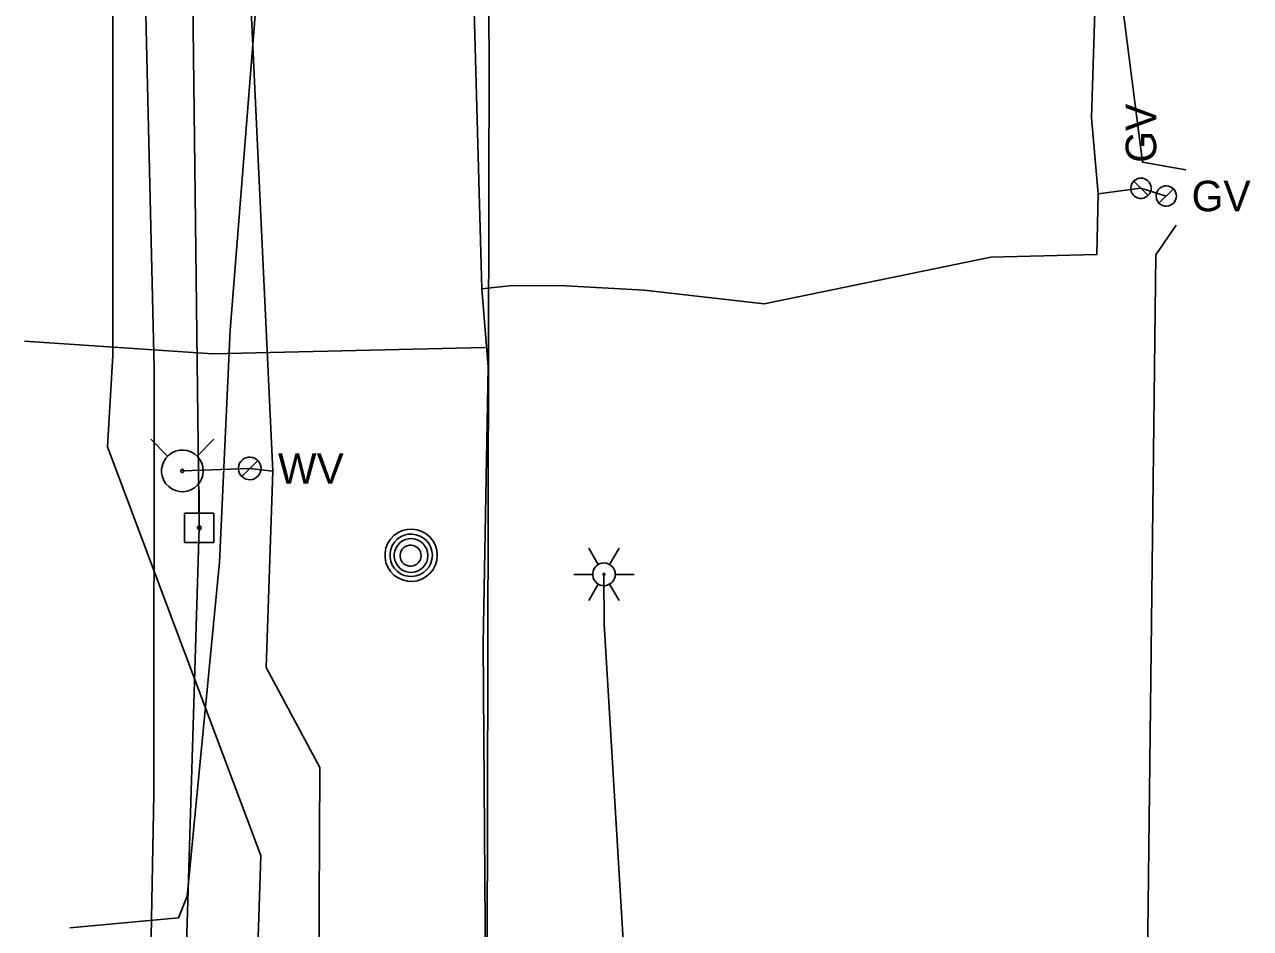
# Model space of a CAD drawing. Extents: x 600849 to 606371, y 330010 to 403088.
# Drawn here: x 602000 to 602154.5, y 363342.3 to 363456.2 of the extents above; entities that cross this region are included whole.
import ezdxf

# ---------------------------------------------------------------- set-up
doc = ezdxf.new("R2010")
doc.units = 0
for name, color, linetype in [('E_LTG', 7, 'Continuous'), ('E_UTL_E_UG', 7, 'Continuous'), ('E_UTL_EPowerPole', 7, 'Continuous'), ('E_UTL_FO_UG', 7, 'Continuous'), ('E_UTL_G', 7, 'Continuous'), ('E_UTL_G_UG', 7, 'Continuous'), ('E_UTL_MH', 7, 'Continuous'), ('E_UTL_Overhead', 7, 'Continuous'), ('E_UTL_T_UG', 7, 'Continuous'), ('E_UTL_TV_UG', 7, 'Continuous'), ('E_UTL_W', 7, 'Continuous'), ('E_UTL_W_UG', 7, 'Continuous'), ('E_UTL_WHydrant', 7, 'Continuous')]:
    doc.layers.add(name, color=color, linetype=linetype)

msp = doc.modelspace()

# ---------------------------------------------------------------- linework, layer by layer
at = {"layer": 'E_LTG'}
for points in [[(602072.33, 363388.13), (602071.13, 363390.19)], [(602073.75, 363388.13), (602074.95, 363390.19)], [(602074.47, 363386.89), (602074.44, 363387.16), (602074.37, 363387.42), (602074.24, 363387.66), (602074.07, 363387.88), (602073.87, 363388.06), (602073.63, 363388.19), (602073.38, 363388.28), (602073.11, 363388.32), (602072.84, 363388.31), (602072.57, 363388.24), (602072.33, 363388.13), (602072.1, 363387.97), (602071.92, 363387.78), (602071.77, 363387.55), (602071.67, 363387.29), (602071.62, 363387.03), (602071.62, 363386.76), (602071.67, 363386.49), (602071.77, 363386.24), (602071.92, 363386.01), (602072.1, 363385.81), (602072.33, 363385.65), (602072.57, 363385.54), (602072.84, 363385.48), (602073.11, 363385.46), (602073.38, 363385.5), (602073.63, 363385.59), (602073.87, 363385.73), (602074.07, 363385.91), (602074.24, 363386.12), (602074.37, 363386.36), (602074.44, 363386.62), (602074.47, 363386.89)], [(602074.47, 363386.89), (602074.44, 363387.16), (602074.37, 363387.42), (602074.24, 363387.66), (602074.07, 363387.88), (602073.87, 363388.06), (602073.63, 363388.19), (602073.38, 363388.28), (602073.11, 363388.32), (602072.84, 363388.31), (602072.57, 363388.24), (602072.33, 363388.13), (602072.1, 363387.97), (602071.92, 363387.78), (602071.77, 363387.55), (602071.67, 363387.29), (602071.62, 363387.03), (602071.62, 363386.76), (602071.67, 363386.49), (602071.77, 363386.24), (602071.92, 363386.01), (602072.1, 363385.81), (602072.33, 363385.65), (602072.57, 363385.54), (602072.84, 363385.48), (602073.11, 363385.46), (602073.38, 363385.5), (602073.63, 363385.59), (602073.87, 363385.73), (602074.07, 363385.91), (602074.24, 363386.12), (602074.37, 363386.36), (602074.44, 363386.62), (602074.47, 363386.89)], [(602074.47, 363386.89), (602074.44, 363387.16), (602074.37, 363387.42), (602074.24, 363387.66), (602074.07, 363387.88), (602073.87, 363388.06), (602073.63, 363388.19), (602073.38, 363388.28), (602073.11, 363388.32), (602072.84, 363388.31), (602072.57, 363388.24), (602072.33, 363388.13), (602072.1, 363387.97), (602071.92, 363387.78), (602071.77, 363387.55), (602071.67, 363387.29), (602071.62, 363387.03), (602071.62, 363386.76), (602071.67, 363386.49), (602071.77, 363386.24), (602071.92, 363386.01), (602072.1, 363385.81), (602072.33, 363385.65), (602072.57, 363385.54), (602072.84, 363385.48), (602073.11, 363385.46), (602073.38, 363385.5), (602073.63, 363385.59), (602073.87, 363385.73), (602074.07, 363385.91), (602074.24, 363386.12), (602074.37, 363386.36), (602074.44, 363386.62), (602074.47, 363386.89)], [(602069.23, 363386.89), (602071.61, 363386.89)], [(602073.16, 363386.89), (602073.16, 363386.91), (602073.15, 363386.94), (602073.14, 363386.96), (602073.13, 363386.97), (602073.11, 363386.99), (602073.09, 363387), (602073.07, 363387.01), (602073.05, 363387.01), (602073.02, 363387.01), (602073, 363387), (602072.98, 363387), (602072.96, 363386.98), (602072.95, 363386.97), (602072.93, 363386.95), (602072.93, 363386.93), (602072.92, 363386.9), (602072.92, 363386.88), (602072.93, 363386.86), (602072.93, 363386.84), (602072.95, 363386.82), (602072.96, 363386.8), (602072.98, 363386.79), (602073, 363386.78), (602073.02, 363386.77), (602073.05, 363386.77), (602073.07, 363386.78), (602073.09, 363386.78), (602073.11, 363386.8), (602073.13, 363386.81), (602073.14, 363386.83), (602073.15, 363386.85), (602073.16, 363386.87), (602073.16, 363386.89)], [(602074.47, 363386.89), (602076.85, 363386.89)], [(602071.13, 363383.59), (602072.33, 363385.65)], [(602074.95, 363383.59), (602073.75, 363385.65)]]:
    msp.add_lwpolyline(points, dxfattribs=at)
at = {"layer": 'E_UTL_E_UG'}
for points in [[(602010.49, 363402.97), (602011.14, 363414.46), (602011.19, 363546.99)], [(602010.49, 363402.97), (602029.82, 363351.47)], [(602083.68, 363203.09), (602078.98, 363282.03), (602073.06, 363380.6), (602073.04, 363386.89)], [(602017.88, 363240.62), (602024.02, 363252.67), (602028.22, 363265.9), (602029.07, 363329.51), (602029.82, 363351.47)]]:
    msp.add_lwpolyline(points, dxfattribs=at)
at = {"layer": 'E_UTL_EPowerPole'}
for points in [[(602022.02, 363394.6), (602022.02, 363397.51)], [(602023.87, 363394.6), (602020.18, 363394.6)], [(602020.18, 363394.6), (602020.18, 363390.91)], [(602023.87, 363390.91), (602023.87, 363394.6)], [(602022.29, 363392.76), (602022.29, 363392.8), (602022.28, 363392.85), (602022.26, 363392.89), (602022.23, 363392.92), (602022.19, 363392.95), (602022.15, 363392.98), (602022.11, 363392.99), (602022.07, 363393), (602022.02, 363392.99), (602021.98, 363392.98), (602021.94, 363392.96), (602021.9, 363392.94), (602021.87, 363392.91), (602021.84, 363392.87), (602021.83, 363392.83), (602021.82, 363392.78), (602021.82, 363392.74), (602021.83, 363392.69), (602021.84, 363392.65), (602021.87, 363392.61), (602021.9, 363392.58), (602021.94, 363392.55), (602021.98, 363392.53), (602022.02, 363392.52), (602022.07, 363392.52), (602022.11, 363392.53), (602022.15, 363392.54), (602022.19, 363392.56), (602022.23, 363392.59), (602022.26, 363392.63), (602022.28, 363392.67), (602022.29, 363392.71), (602022.29, 363392.76)], [(602020.18, 363390.91), (602023.87, 363390.91)]]:
    msp.add_lwpolyline(points, dxfattribs=at)
at = {"layer": 'E_UTL_FO_UG'}
for points in [[(602018.89, 363234.82), (602015.7, 363236.2), (602015.45, 363252.39), (602015.2, 363298.62), (602016.31, 363359.18), (602016.36, 363412.87), (602014.83, 363477.07), (602015, 363510.18), (602016.42, 363534.87), (602015.4, 363618.31), (602014.6, 363656.31), (602023.02, 363665.48), (602021.53, 363667.01), (602024.62, 363721.06), (602024.12, 363803.03), (602022.89, 363819.62), (602023.54, 363821), (602021.77, 363822.04), (602014.54, 363832.84), (602015.06, 363873.42), (602017.07, 363970.24)], [(602005.75, 363342.34), (602019.42, 363343.61), (602020.52, 363346.31), (602024.58, 363388.43), (602025.92, 363417.67), (602030.34, 363473.3), (602029.86, 363502.22), (602028.38, 363535.82), (602024.84, 363618.3), (602023.3, 363658.33), (602023.02, 363665.48), (602021.53, 363667.01), (602017.12, 363666.92), (602008.42, 363661.2)]]:
    msp.add_lwpolyline(points, dxfattribs=at)
at = {"layer": 'E_UTL_G'}
for points in [[(602140.71, 363436.84), (602140.47, 363436.81), (602140.24, 363436.74), (602140.02, 363436.63), (602139.83, 363436.48), (602139.67, 363436.3), (602139.55, 363436.09), (602139.47, 363435.85), (602139.43, 363435.61), (602139.44, 363435.37), (602139.5, 363435.13), (602139.6, 363434.91), (602139.74, 363434.71), (602139.92, 363434.54), (602140.13, 363434.41), (602140.35, 363434.32), (602140.59, 363434.27), (602140.84, 363434.27), (602141.08, 363434.32), (602141.3, 363434.41), (602141.51, 363434.54), (602141.68, 363434.71), (602141.83, 363434.91), (602141.93, 363435.13), (602141.98, 363435.37), (602142, 363435.61), (602141.96, 363435.85), (602141.88, 363436.09), (602141.76, 363436.3), (602141.6, 363436.48), (602141.41, 363436.63), (602141.19, 363436.74), (602140.96, 363436.81), (602140.71, 363436.84)], [(602141.62, 363434.64), (602139.81, 363436.46)], [(602145.18, 363434.57), (602145.15, 363434.82), (602145.08, 363435.05), (602144.97, 363435.27), (602144.82, 363435.46), (602144.64, 363435.62), (602144.42, 363435.74), (602144.19, 363435.82), (602143.95, 363435.86), (602143.71, 363435.84), (602143.47, 363435.79), (602143.25, 363435.68), (602143.05, 363435.54), (602142.88, 363435.37), (602142.75, 363435.16), (602142.66, 363434.93), (602142.61, 363434.7), (602142.61, 363434.45), (602142.66, 363434.21), (602142.75, 363433.99), (602142.88, 363433.78), (602143.05, 363433.6), (602143.25, 363433.46), (602143.47, 363433.36), (602143.71, 363433.3), (602143.95, 363433.29), (602144.19, 363433.33), (602144.42, 363433.41), (602144.64, 363433.53), (602144.82, 363433.69), (602144.97, 363433.88), (602145.08, 363434.1), (602145.15, 363434.33), (602145.18, 363434.57)], [(602142.98, 363433.67), (602144.8, 363435.48)]]:
    msp.add_lwpolyline(points, dxfattribs=at)
at = {"layer": 'E_UTL_G_UG'}
for points in [[(602137.32, 363501.8), (602135.69, 363483.24), (602134.47, 363444.42), (602135.32, 363434.86), (602135.17, 363427.22)], [(602004.29, 362646.67), (602014.22, 362646.95), (602047.56, 362645.82), (602053.75, 362646.16), (602056.03, 362692.23), (602056.95, 362724.99), (602056.77, 362762.67), (602056.05, 362800.79), (602055.99, 362834.8), (602056.06, 362876.36), (602055.83, 362890.92), (602056.92, 362951.2), (602057.05, 363044.4), (602058.4, 363124.81), (602056.87, 363225.7), (602058.32, 363307.21), (602057.83, 363378.17), (602058.44, 363413.06), (602057.66, 363422.89), (602056.39, 363468.6)], [(602135.32, 363434.86), (602140.71, 363435.55), (602143.89, 363434.57)], [(602057.66, 363422.89), (602061.08, 363423.25), (602067.5, 363423.31), (602078.1, 363422.69), (602093.24, 363420.97), (602121.81, 363426.88), (602135.17, 363427.22)], [(602000.02, 363416.27), (602023.77, 363414.7), (602058.06, 363415.46)]]:
    msp.add_lwpolyline(points, dxfattribs=at)
at = {"layer": 'E_UTL_MH'}
for points in [[(602052.04, 363389.29), (602051.98, 363389.92), (602051.8, 363390.52), (602051.51, 363391.08), (602051.13, 363391.57), (602050.65, 363391.98), (602050.11, 363392.3), (602049.51, 363392.5), (602048.89, 363392.59), (602048.27, 363392.56), (602047.66, 363392.41), (602047.09, 363392.15), (602046.58, 363391.79), (602046.14, 363391.33), (602045.8, 363390.81), (602045.57, 363390.22), (602045.45, 363389.61), (602045.45, 363388.98), (602045.57, 363388.36), (602045.8, 363387.78), (602046.14, 363387.25), (602046.58, 363386.8), (602047.09, 363386.44), (602047.66, 363386.18), (602048.27, 363386.03), (602048.89, 363386), (602049.51, 363386.09), (602050.11, 363386.29), (602050.65, 363386.61), (602051.13, 363387.02), (602051.51, 363387.51), (602051.8, 363388.07), (602051.98, 363388.67), (602052.04, 363389.29)], [(602051.42, 363389.29), (602051.37, 363389.8), (602051.23, 363390.28), (602051, 363390.74), (602050.68, 363391.14), (602050.3, 363391.47), (602049.86, 363391.72), (602049.38, 363391.89), (602048.87, 363391.96), (602048.36, 363391.94), (602047.87, 363391.82), (602047.41, 363391.61), (602046.99, 363391.31), (602046.64, 363390.94), (602046.37, 363390.52), (602046.18, 363390.04), (602046.08, 363389.54), (602046.08, 363389.04), (602046.18, 363388.54), (602046.37, 363388.06), (602046.64, 363387.64), (602046.99, 363387.27), (602047.41, 363386.97), (602047.87, 363386.76), (602048.36, 363386.64), (602048.87, 363386.62), (602049.38, 363386.69), (602049.86, 363386.86), (602050.3, 363387.11), (602050.68, 363387.44), (602051, 363387.84), (602051.23, 363388.3), (602051.37, 363388.78), (602051.42, 363389.29)], [(602050.86, 363389.26), (602050.82, 363389.66), (602050.71, 363390.05), (602050.52, 363390.41), (602050.27, 363390.73), (602049.96, 363391), (602049.61, 363391.2), (602049.23, 363391.33), (602048.83, 363391.39), (602048.43, 363391.37), (602048.03, 363391.27), (602047.66, 363391.11), (602047.33, 363390.87), (602047.06, 363390.58), (602046.84, 363390.24), (602046.69, 363389.86), (602046.61, 363389.46), (602046.61, 363389.06), (602046.69, 363388.66), (602046.84, 363388.29), (602047.06, 363387.95), (602047.33, 363387.65), (602047.66, 363387.42), (602048.03, 363387.25), (602048.43, 363387.15), (602048.83, 363387.13), (602049.23, 363387.19), (602049.61, 363387.32), (602049.96, 363387.53), (602050.27, 363387.79), (602050.52, 363388.11), (602050.71, 363388.47), (602050.82, 363388.86), (602050.86, 363389.26)], [(602050, 363389.25), (602049.98, 363389.5), (602049.91, 363389.74), (602049.79, 363389.97), (602049.63, 363390.17), (602049.44, 363390.33), (602049.22, 363390.46), (602048.98, 363390.54), (602048.73, 363390.58), (602048.48, 363390.56), (602048.24, 363390.5), (602048, 363390.4), (602047.8, 363390.25), (602047.62, 363390.07), (602047.49, 363389.86), (602047.39, 363389.62), (602047.34, 363389.37), (602047.34, 363389.12), (602047.39, 363388.87), (602047.49, 363388.64), (602047.62, 363388.42), (602047.8, 363388.24), (602048, 363388.09), (602048.24, 363387.99), (602048.48, 363387.93), (602048.73, 363387.92), (602048.98, 363387.95), (602049.22, 363388.03), (602049.44, 363388.16), (602049.63, 363388.33), (602049.79, 363388.53), (602049.91, 363388.75), (602049.98, 363388.99), (602050, 363389.25)]]:
    msp.add_lwpolyline(points, dxfattribs=at)
at = {"layer": 'E_UTL_Overhead'}
msp.add_lwpolyline([(602014.48, 362518.11), (602015.76, 362635.51), (602015.72, 362824.59), (602019.86, 363008.4), (602015.51, 363112.13), (602019.7, 363230.46), (602017.88, 363240.62), (602020.53, 363264.51), (602020.79, 363276.96), (602020.36, 363337.42), (602022.05, 363392.76), (602020.76, 363497.69), (602023.02, 363665.48), (602022.89, 363819.62), (602023.8, 363946.92), (602023.98, 364037.98)], dxfattribs=at)
at = {"layer": 'E_UTL_T_UG'}
msp.add_lwpolyline([(602029, 361187.95), (602030.09, 361332.68), (602030.32, 361479.32), (602031.6, 361623.57), (602034.81, 361758.94), (602039.97, 361895.46), (602038.92, 362037.46), (602039.07, 362150.46), (602039.52, 362213.37), (602040.11, 362261.56), (602042.13, 362282.82), (602042.8, 362315.54), (602044.04, 362453.27), (602044.88, 362483.99), (602046.05, 362603.33), (602046.4, 362728.45), (602052.99, 362867.92), (602054.63, 363014.99), (602055.87, 363161.76), (602058.26, 363302.99), (602058.58, 363452.58), (602055.9, 363653.18), (602056.25, 363696.56), (602056.95, 363843.75)], dxfattribs=at)
at = {"layer": 'E_UTL_TV_UG'}
for points in [[(602133.88, 363474.03), (602137.52, 363465.51), (602140.9, 363438.82), (602146.36, 363437.89)], [(602149.88, 363225.85), (602144.88, 363224.23), (602142.09, 363227.71), (602140.4, 363242.05), (602142.59, 363427.16), (602145.16, 363430.9)]]:
    msp.add_lwpolyline(points, dxfattribs=at)
at = {"layer": 'E_UTL_W'}
for points in [[(602029.83, 363400.24), (602029.8, 363400.51), (602029.72, 363400.77), (602029.6, 363401.01), (602029.43, 363401.22), (602029.23, 363401.4), (602028.99, 363401.54), (602028.74, 363401.62), (602028.47, 363401.66), (602028.2, 363401.65), (602027.93, 363401.59), (602027.69, 363401.47), (602027.47, 363401.32), (602027.28, 363401.12), (602027.13, 363400.89), (602027.03, 363400.64), (602026.98, 363400.37), (602026.98, 363400.1), (602027.03, 363399.84), (602027.13, 363399.58), (602027.28, 363399.36), (602027.47, 363399.16), (602027.69, 363399), (602027.93, 363398.89), (602028.2, 363398.83), (602028.47, 363398.81), (602028.74, 363398.85), (602028.99, 363398.94), (602029.23, 363399.08), (602029.43, 363399.25), (602029.6, 363399.47), (602029.72, 363399.71), (602029.8, 363399.97), (602029.83, 363400.24)], [(602027.39, 363399.23), (602029.41, 363401.25)]]:
    msp.add_lwpolyline(points, dxfattribs=at)
at = {"layer": 'E_UTL_W_UG'}
for points in [[(602037.08, 363327.83), (602037.22, 363362.53), (602030.46, 363375.16), (602031.31, 363399.91), (602027.9, 363472.29), (602021.1, 363562.8), (602020.81, 363566.35), (602018.4, 363618.8), (602017.83, 363750.6), (602021.63, 363983.02), (602021.43, 363987.51), (602020.81, 364087.06)], [(602031.31, 363399.91), (602028.4, 363400.24), (602019.91, 363399.93)]]:
    msp.add_lwpolyline(points, dxfattribs=at)
at = {"layer": 'E_UTL_WHydrant'}
for points in [[(602018.08, 363401.76), (602015.94, 363403.91)], [(602021.75, 363401.76), (602023.89, 363403.91)], [(602022.54, 363399.93), (602022.49, 363400.42), (602022.35, 363400.9), (602022.12, 363401.35), (602021.81, 363401.74), (602021.43, 363402.06), (602021, 363402.31), (602020.53, 363402.48), (602020.04, 363402.55), (602019.54, 363402.52), (602019.05, 363402.41), (602018.6, 363402.2), (602018.2, 363401.91), (602017.85, 363401.55), (602017.58, 363401.13), (602017.4, 363400.67), (602017.3, 363400.18), (602017.3, 363399.68), (602017.4, 363399.19), (602017.58, 363398.73), (602017.85, 363398.31), (602018.2, 363397.95), (602018.6, 363397.66), (602019.05, 363397.45), (602019.54, 363397.33), (602020.04, 363397.31), (602020.53, 363397.38), (602021, 363397.54), (602021.43, 363397.79), (602021.81, 363398.12), (602022.12, 363398.51), (602022.35, 363398.95), (602022.49, 363399.43), (602022.54, 363399.93)], [(602020.11, 363399.93), (602020.11, 363399.97), (602020.1, 363400), (602020.08, 363400.04), (602020.06, 363400.07), (602020.03, 363400.09), (602020, 363400.11), (602019.96, 363400.12), (602019.92, 363400.13), (602019.88, 363400.13), (602019.85, 363400.12), (602019.81, 363400.1), (602019.78, 363400.08), (602019.76, 363400.05), (602019.73, 363400.02), (602019.72, 363399.98), (602019.71, 363399.95), (602019.71, 363399.91), (602019.72, 363399.87), (602019.73, 363399.84), (602019.76, 363399.8), (602019.78, 363399.78), (602019.81, 363399.75), (602019.85, 363399.74), (602019.88, 363399.73), (602019.92, 363399.73), (602019.96, 363399.73), (602020, 363399.75), (602020.03, 363399.77), (602020.06, 363399.79), (602020.08, 363399.82), (602020.1, 363399.85), (602020.11, 363399.89), (602020.11, 363399.93)]]:
    msp.add_lwpolyline(points, dxfattribs=at)

# ---------------------------------------------------------------- texts
at = {"layer": 'E_UTL_G'}
msp.add_text('GV', height=3.85, rotation=90, dxfattribs=at).set_placement((602142.64, 363438.76))
msp.add_text('GV', height=3.85, dxfattribs=at).set_placement((602147.1, 363432.65))
at = {"layer": 'E_UTL_W'}
msp.add_text('WV', height=3.85, dxfattribs=at).set_placement((602031.96, 363398.31))

doc.saveas('drawing.dxf')
